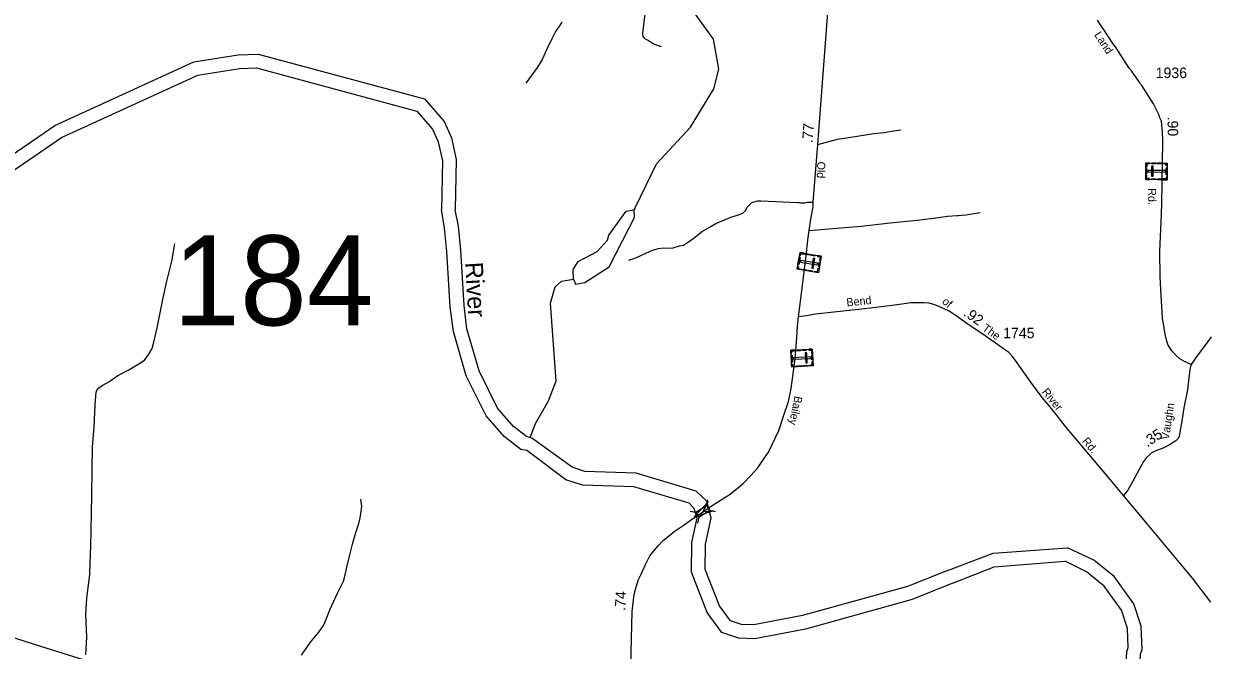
# Model space of a CAD drawing. Extents: x 2220236 to 2384410, y 720751 to 894131.
# Drawn here: x 2285379 to 2299448, y 769665 to 777099 of the extents above; entities that cross this region are included whole.
import ezdxf

# ---------------------------------------------------------------- set-up
doc = ezdxf.new("R2010")
doc.units = 0
for name, color, linetype in [('Exist Cultural Cemetery CELL', 7, 'Continuous'), ('Exist Hydrographic Misc Water Feature', 7, 'Continuous'), ('Exist Hydrographic River Shore', 7, 'Continuous'), ('Exist Hydrographic River Shore Label', 7, 'Continuous'), ('Exist Road Non-System Type 51', 7, 'Continuous'), ('Exist Road Primary NC Attributed', 7, 'Continuous'), ('Exist Road Secondary Mileage Hundredths English Label', 7, 'Continuous'), ('Exist Road Secondary Structure Standard Bridge Attributed CELL', 7, 'Continuous'), ('Exist Road Secondary Structure Standard Bridge CELL', 7, 'Continuous'), ('Exist Road Secondary Structure Standard Bridge Number Label', 7, 'Continuous'), ('Exist Road Secondary Type 20 Attributed', 7, 'Continuous'), ('Exist Road Secondary Type 51 Attributed', 7, 'Continuous'), ('Exist Road Secondary Type 51 Label', 7, 'Continuous'), ('Exist Road Secondary Type 51 Number Label', 7, 'Continuous')]:
    doc.layers.add(name, color=color, linetype=linetype)

msp = doc.modelspace()

# ---------------------------------------------------------------- linework, layer by layer
at = {"layer": 'Exist Cultural Cemetery CELL'}
for points in [[(2298693, 775250), (2298695, 775449), (2298950, 775446), (2298948, 775247)], [(2298694, 775324), (2298695, 775376), (2298706, 775376), (2298705, 775324)], [(2298739, 775449), (2298739, 775437), (2298707, 775438), (2298706, 775397), (2298695, 775397), (2298696, 775449)], [(2298724, 775359), (2298724, 775340), (2298926, 775338), (2298927, 775356)], [(2298762, 775290), (2298780, 775290), (2298782, 775408), (2298763, 775408)], [(2298812, 775436), (2298768, 775437), (2298769, 775448), (2298812, 775448)], [(2298878, 775436), (2298834, 775436), (2298835, 775447), (2298878, 775447)], [(2298950, 775413), (2298938, 775413), (2298938, 775435), (2298898, 775436), (2298898, 775447), (2298950, 775446)], [(2298937, 775305), (2298938, 775390), (2298949, 775389), (2298948, 775305)], [(2298737, 775249), (2298737, 775261), (2298704, 775261), (2298705, 775302), (2298694, 775302), (2298693, 775250)], [(2298811, 775249), (2298767, 775249), (2298767, 775261), (2298811, 775260)], [(2298878, 775248), (2298835, 775248), (2298835, 775260), (2298878, 775259)], [(2298948, 775280), (2298937, 775280), (2298936, 775258), (2298896, 775259), (2298896, 775248), (2298948, 775247)], [(2294842, 774341), (2294809, 774145), (2294558, 774187), (2294591, 774383)], [(2294585, 774351), (2294596, 774349), (2294600, 774370), (2294640, 774364), (2294642, 774375), (2294591, 774383)], [(2294660, 774372), (2294702, 774365), (2294700, 774353), (2294658, 774361)], [(2294592, 774325), (2294578, 774241), (2294567, 774243), (2294581, 774327)], [(2294795, 774239), (2294798, 774257), (2294598, 774290), (2294595, 774272)], [(2294726, 774361), (2294769, 774354), (2294767, 774342), (2294724, 774350)], [(2294768, 774312), (2294749, 774315), (2294730, 774199), (2294749, 774196)], [(2294799, 774349), (2294797, 774337), (2294829, 774332), (2294822, 774292), (2294833, 774290), (2294842, 774341)], [(2294830, 774268), (2294821, 774217), (2294810, 774219), (2294818, 774270)], [(2294563, 774220), (2294575, 774218), (2294571, 774196), (2294611, 774189), (2294609, 774178), (2294558, 774187)], [(2294631, 774186), (2294674, 774179), (2294672, 774168), (2294629, 774175)], [(2294696, 774175), (2294739, 774168), (2294737, 774157), (2294694, 774164)], [(2294766, 774152), (2294768, 774163), (2294800, 774158), (2294806, 774198), (2294817, 774196), (2294809, 774145)], [(2294737, 773239), (2294748, 773040), (2294494, 773026), (2294483, 773225)], [(2294694, 773237), (2294694, 773226), (2294727, 773227), (2294729, 773187), (2294740, 773187), (2294737, 773239)], [(2294485, 773192), (2294496, 773193), (2294495, 773215), (2294535, 773217), (2294535, 773228), (2294483, 773225)], [(2294497, 773168), (2294502, 773084), (2294491, 773083), (2294486, 773168)], [(2294714, 773129), (2294713, 773147), (2294510, 773136), (2294511, 773118)], [(2294553, 773229), (2294596, 773231), (2294596, 773220), (2294553, 773218)], [(2294620, 773233), (2294663, 773235), (2294664, 773224), (2294620, 773221)], [(2294671, 773195), (2294653, 773194), (2294659, 773076), (2294678, 773077)], [(2294741, 773165), (2294744, 773114), (2294733, 773113), (2294730, 773165)], [(2294492, 773059), (2294503, 773060), (2294505, 773038), (2294545, 773040), (2294546, 773029), (2294494, 773026)], [(2294565, 773042), (2294609, 773044), (2294609, 773033), (2294566, 773030)], [(2294631, 773045), (2294674, 773048), (2294675, 773036), (2294632, 773034)], [(2294705, 773038), (2294704, 773049), (2294736, 773051), (2294734, 773092), (2294745, 773092), (2294748, 773040)]]:
    msp.add_lwpolyline(points, close=True, dxfattribs=at)
at = {"layer": 'Exist Hydrographic Misc Water Feature'}
for p, q in [((2292625, 774891), (2292635, 774911)), ((2292635, 774911), (2292636, 774913))]:
    msp.add_line(p, q, dxfattribs=at)
for points in [[(2292636, 774913), (2292887, 775437), (2293291, 775871), (2293570, 776325), (2293626, 776560), (2293564, 776915), (2293294, 777288), (2292977, 777370), (2292412, 778080), (2292253, 778169), (2291900, 778524)], [(2291902, 774070), (2291927, 774010), (2292036, 774028), (2292325, 774215), (2292563, 774676), (2292628, 774799), (2292625, 774891)], [(2292322, 774589), (2292527, 774874), (2292625, 774891)], [(2291902, 774070), (2291901, 774185), (2291958, 774279), (2292182, 774395), (2292306, 774531), (2292322, 774589)], [(2291389, 772189), (2291452, 772357), (2291607, 772626), (2291697, 772861), (2291630, 773784), (2291686, 773976), (2291761, 774043), (2291902, 774070)]]:
    msp.add_lwpolyline(points, dxfattribs=at)
at = {"layer": 'Exist Hydrographic River Shore'}
for p, q in [((2296884, 770819), (2297766, 770879)), ((2296352, 770617), (2296884, 770819)), ((2296897, 770655), (2297738, 770722)), ((2296414, 770465), (2296897, 770655))]:
    msp.add_line(p, q, dxfattribs=at)
for points in [[(2284441, 774874), (2284731, 775197), (2285747, 775891), (2287396, 776645), (2287925, 776730)], [(2287925, 776730), (2288161, 776739), (2290136, 776207), (2290370, 775938), (2290456, 775747), (2290511, 775489), (2290500, 774891)], [(2284569, 774771), (2284840, 775073), (2285828, 775748), (2287444, 776487), (2287941, 776567)], [(2287941, 776567), (2288143, 776574), (2290045, 776061), (2290230, 775849), (2290299, 775696), (2290347, 775473), (2290336, 774894)], [(2291350, 772035), (2291279, 772046), (2291080, 772202), (2290866, 772446), (2290628, 772920), (2290478, 773448), (2290440, 773740), (2290401, 774398), (2290374, 774675), (2290336, 774894)], [(2291410, 772183), (2291346, 772202), (2291193, 772322), (2291003, 772539), (2290782, 772980), (2290639, 773481), (2290604, 773755), (2290565, 774411), (2290537, 774698), (2290500, 774891)], [(2296352, 770617), (2295868, 770421), (2294621, 770076), (2294042, 769966), (2293897, 769972), (2293766, 770015), (2293636, 770192), (2293467, 770624), (2293471, 770924), (2293538, 771236), (2293484, 771435), (2293360, 771555), (2292645, 771768), (2292038, 771788), (2291887, 771836), (2291410, 772183)], [(2296414, 770465), (2295921, 770266), (2294658, 769916), (2294054, 769801), (2293867, 769809), (2293665, 769876), (2293491, 770112), (2293302, 770594), (2293307, 770943), (2293369, 771231), (2293337, 771349), (2293275, 771410), (2292619, 771605), (2292010, 771624), (2291812, 771688), (2291350, 772035)], [(2299291, 765569), (2299253, 765591), (2298596, 766042), (2298439, 766218), (2298257, 766536), (2298232, 766751), (2298253, 766906), (2298325, 767086), (2298502, 767928), (2298514, 768356), (2298546, 768446), (2298565, 769078), (2298619, 769403), (2298633, 769621), (2298651, 769675), (2298639, 769953), (2298553, 770216), (2298319, 770541), (2298076, 770736), (2297766, 770879)], [(2299194, 765419), (2299138, 765471), (2298487, 765918), (2298305, 766122), (2298098, 766484), (2298066, 766753), (2298093, 766948), (2298167, 767134), (2298338, 767947), (2298351, 768387), (2298383, 768477), (2298401, 769094), (2298456, 769422), (2298471, 769652), (2298486, 769697), (2298476, 769924), (2298405, 770141), (2298199, 770427), (2297989, 770595), (2297738, 770722)]]:
    msp.add_lwpolyline(points, dxfattribs=at)
at = {"layer": 'Exist Road Non-System Type 51'}
for p, q in [((2296179, 774794), (2296182, 774794)), ((2296182, 774794), (2296199, 774796)), ((2296199, 774796), (2296201, 774796)), ((2296455, 774824), (2296457, 774824)), ((2296457, 774824), (2296468, 774825)), ((2296468, 774825), (2296471, 774825))]:
    msp.add_line(p, q, dxfattribs=at)
for points in [[(2292949, 776826), (2292889, 776844), (2292847, 776861), (2292791, 776899), (2292756, 776917), (2292744, 776926), (2292730, 776950), (2292726, 776974), (2292726, 776988), (2292729, 777024), (2292894, 778324)], [(2291764, 777119), (2291737, 777073), (2291712, 777043), (2291688, 777005), (2291647, 776918), (2291588, 776799), (2291531, 776675), (2291474, 776582), (2291338, 776392)], [(2294801, 775666), (2295036, 775729), (2295196, 775754), (2295468, 775795), (2295591, 775810), (2295677, 775825), (2295787, 775839)], [(2292559, 774292), (2292641, 774321), (2292812, 774402), (2292868, 774421), (2292913, 774431), (2292975, 774440), (2293037, 774436), (2293087, 774441), (2293161, 774463), (2293209, 774472), (2293257, 774503), (2293320, 774547), (2293435, 774638), (2293517, 774687), (2293592, 774730), (2293772, 774803), (2293849, 774826), (2293911, 774852), (2293948, 774887), (2293964, 774921), (2293998, 774959), (2294014, 774973), (2294032, 774983), (2294048, 774986), (2294090, 774996), (2294110, 774998), (2294126, 774996), (2294560, 774977), (2294588, 774977), (2294600, 774975), (2294634, 774975), (2294650, 774973), (2294666, 774977), (2294678, 774983), (2294747, 774982)], [(2294700, 774646), (2295316, 774696), (2295659, 774735), (2295983, 774770), (2296179, 774794)], [(2296201, 774796), (2296232, 774800), (2296340, 774815), (2296455, 774824)], [(2296471, 774825), (2296559, 774832), (2296729, 774859)], [(2286117, 769613), (2286127, 769820), (2286118, 770088), (2286125, 770226), (2286132, 770318), (2286148, 770437), (2286162, 770568), (2286169, 770700), (2286174, 770899), (2286178, 771090), (2286183, 771298), (2286188, 771504), (2286193, 771797), (2286195, 772078), (2286214, 772314), (2286226, 772579), (2286233, 772675), (2286239, 772729), (2286255, 772767), (2286286, 772790), (2286319, 772809), (2286387, 772851), (2286497, 772926), (2286626, 772993), (2286745, 773064), (2286813, 773109), (2286865, 773179), (2286902, 773247), (2286923, 773320), (2286961, 773490), (2287033, 773846), (2287078, 774046), (2287138, 774283), (2287172, 774489)], [(2288676, 769609), (2288732, 769685), (2288783, 769762), (2288880, 769881), (2288938, 769959), (2288957, 770003), (2289011, 770144), (2289107, 770350), (2289172, 770487), (2289194, 770562), (2289219, 770668), (2289249, 770799), (2289282, 770923), (2289320, 771064), (2289357, 771169), (2289371, 771236), (2289379, 771290), (2289390, 771375), (2289379, 771459)]]:
    msp.add_lwpolyline(points, dxfattribs=at)
at = {"layer": 'Exist Road Primary NC Attributed'}
msp.add_lwpolyline([(2284719, 769987), (2285579, 769716), (2286097, 769550), (2286448, 769441), (2286829, 769308), (2287362, 769142), (2287570, 769072), (2288135, 768892), (2288394, 768809), (2289461, 768428), (2289685, 768344), (2289978, 768231), (2290325, 768095), (2290629, 767992), (2290758, 767950), (2290938, 767908), (2291170, 767873), (2291498, 767826), (2291724, 767791), (2291990, 767752), (2292265, 767711), (2292557, 767669)], dxfattribs=at)
at = {"layer": 'Exist Road Secondary Structure Standard Bridge Attributed CELL'}
msp.add_lwpolyline([(2293568, 771319), (2293334, 771249), (2293502, 771427), (2293438, 771313)], close=True, dxfattribs=at)
at = {"layer": 'Exist Road Secondary Structure Standard Bridge CELL'}
for p, q in [((2293481, 771384), (2293496, 771452)), ((2293287, 771316), (2293355, 771302)), ((2293519, 771326), (2293587, 771312)), ((2293379, 771175), (2293393, 771243))]:
    msp.add_line(p, q, dxfattribs=at)
msp.add_lwpolyline([(2293355, 771302), (2293481, 771384), (2293520, 771325), (2293393, 771243)], close=True, dxfattribs=at)
at = {"layer": 'Exist Road Secondary Type 20 Attributed'}
for points in [[(2299470, 773386), (2299410, 773301), (2299335, 773204), (2299294, 773144), (2299233, 773056)], [(2299233, 773056), (2299222, 773015), (2299210, 772928), (2299188, 772756), (2299146, 772540), (2299121, 772383), (2299100, 772253), (2299090, 772203), (2299076, 772174), (2299051, 772152), (2298976, 772101), (2298910, 772068), (2298812, 772033), (2298789, 772021), (2298759, 772003), (2298737, 771984), (2298703, 771952), (2298668, 771904), (2298539, 771670), (2298482, 771566), (2298428, 771502)]]:
    msp.add_lwpolyline(points, dxfattribs=at)
at = {"layer": 'Exist Road Secondary Type 51 Attributed'}
for points in [[(2294572, 773621), (2294615, 773960), (2294663, 774351), (2294685, 774533), (2294700, 774646), (2294721, 774782), (2294748, 774928), (2294747, 774982), (2294801, 775666), (2294954, 777657)], [(2299233, 773056), (2299153, 773091), (2299097, 773124), (2299054, 773161), (2299002, 773217), (2298961, 773285), (2298944, 773334), (2298925, 773414), (2298910, 773515), (2298894, 773603), (2298887, 773685), (2298877, 773871), (2298864, 774099), (2298862, 774398), (2298880, 774841), (2298886, 774971), (2298895, 775694), (2298893, 775834), (2298889, 775850), (2298880, 775942), (2298862, 775982), (2298855, 776014), (2298786, 776147), (2298646, 776365), (2298631, 776381), (2298619, 776407), (2298554, 776502), (2298542, 776516), (2298528, 776538), (2298499, 776572), (2298335, 776824), (2298312, 776852), (2298184, 777048), (2298166, 777074), (2298120, 777142)], [(2298428, 771502), (2298252, 771715), (2297740, 772321), (2297574, 772532), (2297464, 772666), (2297332, 772847), (2297148, 773105), (2297109, 773156), (2297069, 773198), (2297002, 773247), (2296750, 773424), (2296587, 773532), (2296444, 773633), (2296396, 773664), (2296353, 773691), (2296310, 773712), (2296259, 773736), (2296193, 773763), (2296123, 773784), (2296062, 773789), (2296001, 773787), (2295912, 773786), (2295718, 773759), (2295324, 773714), (2294994, 773677), (2294776, 773654), (2294668, 773635), (2294572, 773621)], [(2293362, 771255), (2293562, 771392), (2293762, 771516), (2293911, 771641), (2294007, 771739), (2294089, 771830), (2294153, 771926), (2294218, 772017), (2294338, 772273), (2294404, 772466), (2294455, 772615), (2294488, 772772), (2294532, 773123), (2294553, 773378), (2294563, 773512), (2294572, 773621)], [(2299467, 770237), (2299248, 770519), (2298716, 771163), (2298428, 771502)], [(2292557, 767669), (2292569, 768152), (2292576, 768630), (2292581, 769037), (2292586, 769500), (2292588, 769642), (2292600, 770127), (2292623, 770328), (2292647, 770418), (2292675, 770507), (2292706, 770569), (2292759, 770682), (2292810, 770784), (2292902, 770899), (2292972, 770971), (2293047, 771032), (2293096, 771074), (2293204, 771146), (2293258, 771184), (2293305, 771215), (2293362, 771255)]]:
    msp.add_lwpolyline(points, dxfattribs=at)

# ---------------------------------------------------------------- texts
at = {"layer": 'Exist Hydrographic River Shore Label'}
msp.add_text('River', height=210, rotation=273.3951, dxfattribs=at).set_placement((2290616, 774266))
at = {"layer": 'Exist Road Secondary Mileage Hundredths English Label'}
for s, rotation, p in [('.77', 85.5962, (2294739, 775680)), ('.90', 270.6149, (2298952, 775996)), ('.92', 324.8431, (2296522, 773644)), ('.35', 33.5558, (2298712, 772071)), ('.74', 86.9586, (2292517, 770131))]:
    msp.add_text(s, height=125, rotation=rotation, dxfattribs=at).set_placement(p)
at = {"layer": 'Exist Road Secondary Structure Standard Bridge Number Label'}
msp.add_text('184', height=1066.3, dxfattribs=at).set_placement((2287152, 773521))
at = {"layer": 'Exist Road Secondary Type 51 Label'}
for s, rotation, p in [('Land', 303.0807, (2298078, 776967)), ('Old', 267.9136, (2294797, 775465)), ('Rd.', 270.6149, (2298722, 775147)), ('Bend', 5.7449, (2295147, 773745)), ('of', 320.2607, (2296269, 773789)), ('The', 324.8431, (2296747, 773467)), ('Bailey', 258.6727, (2294528, 772688)), ('River', 309.0618, (2297456, 772728)), ('Vaughn', 81.2145, (2298968, 772159)), ('Rd.', 310.2004, (2297933, 772143))]:
    msp.add_text(s, height=95, rotation=rotation, dxfattribs=at).set_placement(p)
at = {"layer": 'Exist Road Secondary Type 51 Number Label'}
for s, p in [('1936', (2298812, 776454)), ('1745', (2297002, 773367))]:
    msp.add_text(s, height=125, dxfattribs=at).set_placement(p)

doc.saveas('drawing.dxf')
